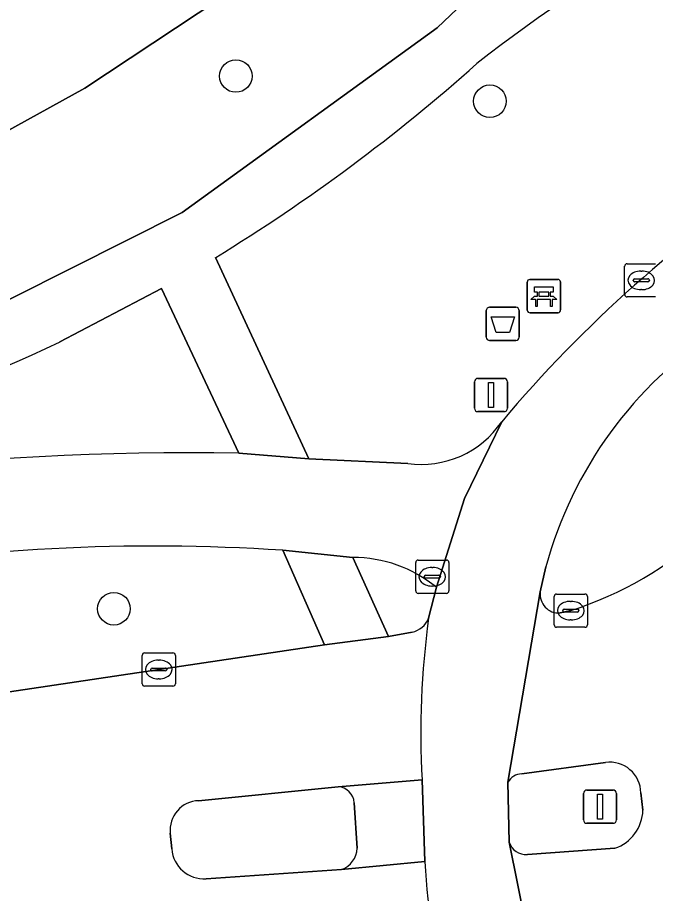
# Model space of a CAD drawing. Extents: x 163008 to 163854, y 382777 to 383982.
# Drawn here: x 163664.14 to 163683.33, y 382965.25 to 382991.59 of the extents above; entities that cross this region are included whole.
import ezdxf

# ---------------------------------------------------------------- set-up
doc = ezdxf.new("R2010")
doc.units = 0
for name, color, linetype in [('IMGEO_Afvalbak', 7, 'Continuous'), ('IMGEO_Bank', 7, 'Continuous'), ('IMGEO_Berm_groen', 7, 'Continuous'), ('IMGEO_Boom', 7, 'Continuous'), ('IMGEO_Fietspad_gesloten', 7, 'Continuous'), ('IMGEO_Groenvoorziening', 7, 'Continuous'), ('IMGEO_Hek', 7, 'Continuous'), ('IMGEO_Kolk', 7, 'Continuous'), ('IMGEO_Lichtmast', 7, 'Continuous'), ('IMGEO_Rijbaan_lokaal_gesloten', 7, 'Continuous'), ('IMGEO_Verkeersbordpaal', 7, 'Continuous'), ('IMGEO_Verkeerseiland_gesloten', 7, 'Continuous'), ('IMGEO_Voetpad_gesloten', 7, 'Continuous'), ('IMGEO_Voetpad_open', 7, 'Continuous')]:
    doc.layers.add(name, color=color, linetype=linetype)

msp = doc.modelspace()

# ---------------------------------------------------------------- linework, layer by layer
at = {"layer": 'IMGEO_Afvalbak'}
for p, q in [((163678.343, 382982.875), (163679.133, 382982.875)), ((163679.133, 382982.875), (163678.343, 382982.875)), ((163678.243, 382981.975), (163678.243, 382982.775)), ((163678.243, 382982.775), (163678.243, 382981.975)), ((163679.233, 382982.775), (163679.233, 382981.975)), ((163679.233, 382981.975), (163679.233, 382982.775)), ((163679.133, 382981.875), (163678.343, 382981.875)), ((163678.343, 382981.875), (163679.133, 382981.875))]:
    msp.add_line(p, q, dxfattribs=at)
msp.add_lwpolyline([(163678.386, 382982.589), (163679.09, 382982.589), (163678.941, 382982.119), (163678.535, 382982.119), (163678.386, 382982.589)], dxfattribs=at)
for centre, start, end in [((163678.343, 382982.775), 90, 180), ((163678.343, 382982.775), 90, 180), ((163679.133, 382982.775), 0, 90), ((163679.133, 382982.775), 360, 90), ((163678.343, 382981.975), 180, 270), ((163678.343, 382981.975), 180, 270), ((163679.133, 382981.975), 270, 0), ((163679.133, 382981.975), 270, 0)]:
    msp.add_arc(centre, 0.1, start, end, dxfattribs=at)
at = {"layer": 'IMGEO_Bank'}
for p, q in [((163679.549, 382983.713), (163680.39, 382983.713)), ((163680.39, 382983.713), (163679.549, 382983.713)), ((163680.474, 382983.638), (163680.474, 382982.797)), ((163680.474, 382982.797), (163680.474, 382983.638)), ((163679.474, 382982.788), (163679.474, 382983.629)), ((163679.474, 382983.629), (163679.474, 382982.788)), ((163679.783, 382983.219), (163679.783, 382983.325)), ((163679.827, 382983.325), (163679.827, 382983.219)), ((163680.115, 382983.331), (163679.833, 382983.331)), ((163679.833, 382983.213), (163680.115, 382983.213)), ((163680.121, 382983.219), (163680.121, 382983.325)), ((163680.165, 382983.325), (163680.165, 382983.219)), ((163680.171, 382983.111), (163679.778, 382983.111)), ((163680.399, 382982.713), (163679.558, 382982.713)), ((163679.558, 382982.713), (163680.399, 382982.713))]:
    msp.add_line(p, q, dxfattribs=at)
for points in [[(163679.777, 382983.331), (163679.691, 382983.331), (163679.691, 382983.492), (163680.254, 382983.492), (163680.254, 382983.331), (163680.171, 382983.331)], [(163679.721, 382983.111), (163679.579, 382983.111), (163679.691, 382983.213), (163679.777, 382983.213)], [(163680.171, 382983.213), (163680.254, 382983.213), (163680.366, 382983.111), (163680.227, 382983.111)], [(163679.771, 382983.104), (163679.771, 382982.897), (163679.728, 382982.897), (163679.728, 382983.104)], [(163680.221, 382983.104), (163680.221, 382982.897), (163680.177, 382982.897), (163680.177, 382983.104)]]:
    msp.add_lwpolyline(points, dxfattribs=at)
for centre, radius, start, end in [((163679.552, 382983.635), 0.0779, 92.4484, 184.2845), ((163679.552, 382983.635), 0.0779, 92.4484, 184.2845), ((163680.396, 382983.635), 0.0779, 2.4484, 94.2845), ((163680.396, 382983.635), 0.0779, 2.4484, 94.2845), ((163679.776, 382983.324), 0.00671, 2.8957, 87.1043), ((163679.776, 382983.22), 0.00671, 272.8957, 357.1043), ((163679.833, 382983.324), 0.00671, 92.8957, 177.1043), ((163679.833, 382983.22), 0.00671, 182.8957, 267.1043), ((163680.115, 382983.324), 0.00671, 2.8957, 87.1043), ((163680.115, 382983.22), 0.00671, 272.8957, 357.1043), ((163680.172, 382983.324), 0.00671, 92.8957, 177.1043), ((163680.172, 382983.22), 0.00671, 182.8957, 267.1043), ((163679.721, 382983.104), 0.00671, 2.8957, 87.1043), ((163679.778, 382983.104), 0.00671, 92.8957, 177.1043), ((163680.17, 382983.104), 0.00671, 2.8957, 87.1043), ((163680.227, 382983.104), 0.00671, 92.8957, 177.1043), ((163679.552, 382982.791), 0.0779, 182.4484, 274.2845), ((163679.552, 382982.791), 0.0779, 182.4484, 274.2845), ((163680.396, 382982.791), 0.0779, 272.4484, 4.2845), ((163680.396, 382982.791), 0.0779, 272.4484, 4.2845)]:
    msp.add_arc(centre, radius, start, end, dxfattribs=at)
at = {"layer": 'IMGEO_Berm_groen'}
for points in [[(163670.799, 382978.489), (163668.471, 382983.441), (163665.42, 382981.835)], [(163673.375, 382972.726), (163672.12, 382975.568)], [(163674.223, 382975.354), (163675.303, 382972.974), (163676.015, 382973.107)], [(163676.507, 382973.523), (163676.742, 382974.455)], [(163641.984, 382968.043), (163673.375, 382972.726)]]:
    msp.add_lwpolyline(points, dxfattribs=at)
for centre, radius, start, end in [((163643.673, 383027.661), 50.724, 261.3694, 295.3872), ((163669.4, 382888.415), 90.085, 89.10995, 104.38381), ((163668.251, 382917.036), 58.66, 86.21846, 99.79278), ((163674.232, 382971.402), 3.952, 50.5827, 90.1356), ((163675.861, 382973.788), 0.698, 282.7434, 337.6876)]:
    msp.add_arc(centre, radius, start, end, dxfattribs=at)
at = {"layer": 'IMGEO_Boom'}
for centre in [(163670.709, 382989.829), (163678.351, 382989.072), (163667.04, 382973.811)]:
    msp.add_circle(centre, 0.489, dxfattribs=at)
at = {"layer": 'IMGEO_Fietspad_gesloten'}
for points in [[(163678.705, 382979.436), (163677.583, 382977.13), (163676.742, 382974.455), (163676.507, 382973.523)], [(163676.742, 382974.455), (163677.583, 382977.13), (163678.705, 382979.436)], [(163675.879, 382978.176), (163672.901, 382978.321), (163670.799, 382978.489)], [(163672.12, 382975.568), (163674.223, 382975.354)], [(163680.289, 382960.758), (163679.962, 382961.674), (163678.932, 382966.793), (163678.893, 382968.594), (163679.867, 382974.317), (163680.036, 382975.071)], [(163676.311, 382968.667), (163676.391, 382966.206)]]:
    msp.add_lwpolyline(points, dxfattribs=at)
for centre, radius, start, end in [((163709.227, 382953.728), 39.906, 107.0589, 139.8929), ((163691.932, 382971.851), 12.324, 123.0327, 164.8532), ((163676.278, 382981.081), 2.932, 262.1841, 325.8763), ((163669.4, 382888.415), 90.085, 89.10995, 104.38381), ((163668.251, 382917.036), 58.66, 86.21846, 99.79278), ((163674.232, 382971.402), 3.952, 50.5827, 90.1356), ((163701.758, 382970.072), 25.486, 172.2175, 183.1598), ((163697.504, 382967.467), 21.151, 183.4189, 195.5647)]:
    msp.add_arc(centre, radius, start, end, dxfattribs=at)
at = {"layer": 'IMGEO_Groenvoorziening'}
for points in [[(163561.785, 383000), (163623.223, 382982.416), (163633.521, 382979.785), (163636.077, 382979.286), (163638.392, 382978.834), (163642.423, 382978.483), (163647.102, 382978.579), (163650.066, 382978.92), (163656.453, 382980.396), (163662.351, 382982.342), (163669.098, 382985.724), (163676.763, 382991.276), (163678.367, 382992.808)], [(163670.261, 382992.184), (163666.166, 382989.469), (163662.331, 382987.347)], [(163670.102, 382984.375), (163672.901, 382978.321), (163675.879, 382978.176)], [(163680.036, 382975.071), (163679.867, 382974.317)], [(163680.46, 382973.685), (163680.784, 382973.754)]]:
    msp.add_lwpolyline(points, dxfattribs=at)
for centre, radius, start, end in [((163704.217, 382956.954), 42.367, 108.3862, 128.2985), ((163709.227, 382953.728), 39.906, 107.0589, 139.8929), ((163641.622, 383030.974), 54.613, 301.4325, 311.71), ((163691.932, 382971.851), 12.324, 123.0327, 164.8532), ((163676.278, 382981.081), 2.932, 262.1841, 325.8763), ((163677.343, 382984.37), 11.16, 287.9594, 312.5673), ((163680.42, 382974.242), 0.558, 172.2742, 274.0788)]:
    msp.add_arc(centre, radius, start, end, dxfattribs=at)
at = {"layer": 'IMGEO_Hek'}
for points in [[(163678.367, 382992.808), (163676.763, 382991.276), (163669.098, 382985.724)], [(163669.098, 382985.724), (163662.351, 382982.342), (163656.453, 382980.396), (163650.066, 382978.92), (163647.102, 382978.579), (163642.423, 382978.483)]]:
    msp.add_lwpolyline(points, dxfattribs=at)
at = {"layer": 'IMGEO_Kolk'}
for p, q in [((163682.479, 382984.186), (163683.331, 382984.186)), ((163682.404, 382983.26), (163682.404, 382984.112)), ((163682.892, 382983.966), (163682.917, 382983.966)), ((163682.663, 382983.68), (163682.663, 382983.692)), ((163683.101, 382983.643), (163682.703, 382983.643)), ((163682.706, 382983.729), (163683.104, 382983.729)), ((163683.147, 382983.692), (163683.147, 382983.68)), ((163682.915, 382983.406), (163682.89, 382983.406)), ((163683.331, 382983.186), (163682.479, 382983.186)), ((163676.193, 382975.273), (163677.045, 382975.273)), ((163676.118, 382974.347), (163676.118, 382975.199)), ((163676.606, 382975.053), (163676.631, 382975.053)), ((163677.119, 382975.199), (163677.119, 382974.347)), ((163676.377, 382974.767), (163676.377, 382974.779)), ((163676.815, 382974.73), (163676.417, 382974.73)), ((163676.42, 382974.816), (163676.818, 382974.816)), ((163676.861, 382974.779), (163676.861, 382974.767)), ((163676.629, 382974.493), (163676.604, 382974.493)), ((163677.045, 382974.273), (163676.193, 382974.273)), ((163680.283, 382973.328), (163680.283, 382974.18)), ((163680.358, 382974.254), (163681.21, 382974.254)), ((163681.284, 382974.18), (163681.284, 382973.328)), ((163680.771, 382974.034), (163680.796, 382974.034)), ((163680.542, 382973.748), (163680.542, 382973.76)), ((163680.98, 382973.711), (163680.582, 382973.711)), ((163680.585, 382973.797), (163680.983, 382973.797)), ((163681.026, 382973.76), (163681.026, 382973.748)), ((163680.794, 382973.474), (163680.769, 382973.474)), ((163681.21, 382973.254), (163680.358, 382973.254)), ((163667.89, 382971.558), (163667.89, 382972.41)), ((163667.965, 382972.484), (163668.817, 382972.484)), ((163668.891, 382972.41), (163668.891, 382971.558)), ((163668.378, 382972.264), (163668.403, 382972.264)), ((163668.149, 382971.978), (163668.149, 382971.99)), ((163668.587, 382971.941), (163668.189, 382971.941)), ((163668.192, 382972.027), (163668.59, 382972.027)), ((163668.633, 382971.99), (163668.633, 382971.978)), ((163668.401, 382971.704), (163668.376, 382971.704)), ((163668.817, 382971.484), (163667.965, 382971.484))]:
    msp.add_line(p, q, dxfattribs=at)
for points in [[(163682.479, 382984.186), (163683.331, 382984.186)], [(163682.404, 382983.26), (163682.404, 382984.112)], [(163683.331, 382983.186), (163682.479, 382983.186)], [(163676.193, 382975.273), (163677.045, 382975.273)], [(163676.118, 382974.347), (163676.118, 382975.199)], [(163677.119, 382975.199), (163677.119, 382974.347)], [(163677.045, 382974.273), (163676.193, 382974.273)], [(163680.283, 382973.328), (163680.283, 382974.18)], [(163680.358, 382974.254), (163681.21, 382974.254)], [(163681.284, 382974.18), (163681.284, 382973.328)], [(163681.21, 382973.254), (163680.358, 382973.254)], [(163667.89, 382971.558), (163667.89, 382972.41)], [(163667.965, 382972.484), (163668.817, 382972.484)], [(163668.891, 382972.41), (163668.891, 382971.558)], [(163668.817, 382971.484), (163667.965, 382971.484)]]:
    msp.add_lwpolyline(points, dxfattribs=at)
for centre, radius, start, end in [((163682.481, 382984.11), 0.0765, 91.552, 178.448), ((163682.481, 382984.11), 0.0765, 91.552, 178.448), ((163682.703, 382983.689), 0.0403, 85.8775, 175.7526), ((163682.7, 382983.679), 0.0366, 178.938, 274.7102), ((163683.104, 382983.686), 0.043, 264.8664, 352.4533), ((163683.108, 382983.691), 0.0386, 1.7309, 96.639), ((163682.481, 382983.262), 0.0765, 181.552, 268.448), ((163682.481, 382983.262), 0.0765, 181.552, 268.448), ((163676.195, 382975.197), 0.0765, 91.552, 178.448), ((163676.195, 382975.197), 0.0765, 91.552, 178.448), ((163677.043, 382975.197), 0.0765, 1.552, 88.448), ((163677.043, 382975.197), 0.0765, 1.552, 88.448), ((163676.417, 382974.776), 0.0403, 85.8775, 175.7526), ((163676.414, 382974.766), 0.0366, 178.938, 274.7102), ((163676.818, 382974.773), 0.043, 264.8664, 352.4533), ((163676.822, 382974.778), 0.0386, 1.7309, 96.639), ((163676.195, 382974.349), 0.0765, 181.552, 268.448), ((163676.195, 382974.349), 0.0765, 181.552, 268.448), ((163677.043, 382974.349), 0.0765, 271.552, 358.448), ((163677.043, 382974.349), 0.0765, 271.552, 358.448), ((163680.36, 382974.178), 0.0765, 91.552, 178.448), ((163680.36, 382974.178), 0.0765, 91.552, 178.448), ((163681.208, 382974.178), 0.0765, 1.552, 88.448), ((163681.208, 382974.178), 0.0765, 1.552, 88.448), ((163680.582, 382973.757), 0.0403, 85.8775, 175.7526), ((163680.579, 382973.747), 0.0366, 178.938, 274.7102), ((163680.983, 382973.754), 0.043, 264.8664, 352.4533), ((163680.987, 382973.759), 0.0386, 1.7309, 96.639), ((163680.36, 382973.33), 0.0765, 181.552, 268.448), ((163680.36, 382973.33), 0.0765, 181.552, 268.448), ((163681.208, 382973.33), 0.0765, 271.552, 358.448), ((163681.208, 382973.33), 0.0765, 271.552, 358.448), ((163667.967, 382972.408), 0.0765, 91.552, 178.448), ((163667.967, 382972.408), 0.0765, 91.552, 178.448), ((163668.815, 382972.408), 0.0765, 1.552, 88.448), ((163668.815, 382972.408), 0.0765, 1.552, 88.448), ((163668.189, 382971.987), 0.0403, 85.8775, 175.7526), ((163668.186, 382971.977), 0.0366, 178.938, 274.7102), ((163668.59, 382971.984), 0.043, 264.8664, 352.4533), ((163668.594, 382971.989), 0.0386, 1.7309, 96.639), ((163667.967, 382971.56), 0.0765, 181.552, 268.448), ((163667.967, 382971.56), 0.0765, 181.552, 268.448), ((163668.815, 382971.56), 0.0765, 271.552, 358.448), ((163668.815, 382971.56), 0.0765, 271.552, 358.448)]:
    msp.add_arc(centre, radius, start, end, dxfattribs=at)
for centre, major_axis, ratio, start_param, end_param in [((163682.891, 382983.686), (-0.387, 0.002), 0.722429, 4.712389, 7.853982), ((163682.916, 382983.686), (-0.39, 0.002), 0.717154, 1.570796, 4.712389), ((163676.605, 382974.773), (-0.387, 0.002), 0.722429, 4.712389, 7.853982), ((163676.63, 382974.773), (-0.39, 0.002), 0.717154, 1.570796, 4.712389), ((163680.77, 382973.754), (-0.387, 0.002), 0.722429, 4.712389, 7.853982), ((163680.795, 382973.754), (-0.39, 0.002), 0.717154, 1.570796, 4.712389), ((163668.377, 382971.984), (-0.387, 0.002), 0.722429, 4.712389, 7.853982), ((163668.402, 382971.984), (-0.39, 0.002), 0.717154, 1.570796, 4.712389)]:
    msp.add_ellipse(centre, major_axis=major_axis, ratio=ratio, start_param=start_param, end_param=end_param, dxfattribs=at)
at = {"layer": 'IMGEO_Lichtmast'}
for p, q in [((163681.164, 382967.459), (163681.164, 382968.259)), ((163681.164, 382968.259), (163681.164, 382967.459)), ((163681.264, 382968.359), (163682.054, 382968.359)), ((163682.054, 382968.359), (163681.264, 382968.359)), ((163682.154, 382968.259), (163682.154, 382967.459)), ((163682.154, 382967.459), (163682.154, 382968.259)), ((163682.054, 382967.359), (163681.264, 382967.359)), ((163681.264, 382967.359), (163682.054, 382967.359))]:
    msp.add_line(p, q, dxfattribs=at)
msp.add_lwpolyline([(163681.584, 382968.234), (163681.734, 382968.234), (163681.734, 382967.484), (163681.584, 382967.484), (163681.584, 382968.234)], dxfattribs=at)
for centre, start, end in [((163681.264, 382968.259), 90, 180), ((163681.264, 382968.259), 90, 180), ((163682.054, 382968.259), 0, 90), ((163682.054, 382968.259), 360, 90), ((163681.264, 382967.459), 180, 270), ((163681.264, 382967.459), 180, 270), ((163682.054, 382967.459), 270, 0), ((163682.054, 382967.459), 270, 0)]:
    msp.add_arc(centre, 0.1, start, end, dxfattribs=at)
at = {"layer": 'IMGEO_Rijbaan_lokaal_gesloten'}
for points in [[(163679.867, 382974.317), (163678.893, 382968.594)], [(163680.784, 382973.754), (163680.46, 382973.685)], [(163676.015, 382973.107), (163675.303, 382972.974), (163673.375, 382972.726), (163641.984, 382968.043)], [(163679.308, 382968.847), (163681.828, 382969.19)], [(163669.585, 382968.04), (163673.788, 382968.458), (163676.311, 382968.667)], [(163682.891, 382968.279), (163682.955, 382967.755)], [(163668.781, 382966.587), (163668.736, 382967.066)], [(163678.932, 382966.793), (163679.962, 382961.674)], [(163682.107, 382966.608), (163679.477, 382966.424)], [(163676.391, 382966.206), (163673.892, 382965.968), (163669.812, 382965.692)]]:
    msp.add_lwpolyline(points, dxfattribs=at)
for centre, radius, start, end in [((163677.343, 382984.37), 11.16, 287.9594, 312.5673), ((163680.42, 382974.242), 0.558, 172.2742, 274.0788), ((163675.861, 382973.788), 0.698, 282.7434, 337.6876), ((163701.758, 382970.072), 25.486, 172.2175, 183.1598), ((163681.952, 382968.258), 0.94, 1.2518, 97.5545), ((163679.315, 382968.368), 0.479, 90.8919, 151.8443), ((163669.618, 382967.154), 0.886, 92.1203, 185.7248), ((163681.696, 382967.799), 1.26, 289.0463, 358.0012), ((163679.43, 382966.942), 0.52, 196.6141, 275.1848), ((163669.75, 382966.662), 0.972, 184.4338, 273.6445), ((163697.504, 382967.467), 21.151, 183.4189, 195.5647)]:
    msp.add_arc(centre, radius, start, end, dxfattribs=at)
at = {"layer": 'IMGEO_Verkeersbordpaal'}
for p, q in [((163677.885, 382979.838), (163677.885, 382980.638)), ((163677.885, 382980.638), (163677.885, 382979.838)), ((163677.985, 382980.738), (163678.775, 382980.738)), ((163678.775, 382980.738), (163677.985, 382980.738)), ((163678.875, 382980.638), (163678.875, 382979.838)), ((163678.875, 382979.838), (163678.875, 382980.638)), ((163678.775, 382979.738), (163677.985, 382979.738)), ((163677.985, 382979.738), (163678.775, 382979.738))]:
    msp.add_line(p, q, dxfattribs=at)
msp.add_lwpolyline([(163678.305, 382980.613), (163678.455, 382980.613), (163678.455, 382979.863), (163678.305, 382979.863), (163678.305, 382980.613)], dxfattribs=at)
for centre, start, end in [((163677.985, 382980.638), 90, 180), ((163677.985, 382980.638), 90, 180), ((163678.775, 382980.638), 0, 90), ((163678.775, 382980.638), 360, 90), ((163677.985, 382979.838), 180, 270), ((163677.985, 382979.838), 180, 270), ((163678.775, 382979.838), 270, 0), ((163678.775, 382979.838), 270, 0)]:
    msp.add_arc(centre, 0.1, start, end, dxfattribs=at)
at = {"layer": 'IMGEO_Verkeerseiland_gesloten'}
for points in [[(163681.828, 382969.19), (163679.308, 382968.847)], [(163673.788, 382968.458), (163669.585, 382968.04)], [(163678.893, 382968.594), (163678.932, 382966.793)], [(163682.955, 382967.755), (163682.891, 382968.279)], [(163674.355, 382966.609), (163674.267, 382967.978)], [(163668.736, 382967.066), (163668.781, 382966.587)], [(163679.477, 382966.424), (163682.107, 382966.608)], [(163669.812, 382965.692), (163673.892, 382965.968)]]:
    msp.add_lwpolyline(points, dxfattribs=at)
for centre, radius, start, end in [((163681.952, 382968.258), 0.94, 1.2518, 97.5545), ((163679.315, 382968.368), 0.479, 90.8919, 151.8443), ((163673.76, 382967.951), 0.508, 3.0576, 86.8229), ((163669.618, 382967.154), 0.886, 92.1203, 185.7248), ((163681.696, 382967.799), 1.26, 289.0463, 358.0012), ((163679.43, 382966.942), 0.52, 196.6141, 275.1848), ((163669.75, 382966.662), 0.972, 184.4338, 273.6445), ((163673.656, 382966.626), 0.699, 289.7221, 358.596)]:
    msp.add_arc(centre, radius, start, end, dxfattribs=at)
at = {"layer": 'IMGEO_Voetpad_gesloten'}
msp.add_lwpolyline([(163662.331, 382987.347), (163666.166, 382989.469), (163670.261, 382992.184)], dxfattribs=at)
at = {"layer": 'IMGEO_Voetpad_open'}
for points in [[(163678.367, 382992.808), (163676.763, 382991.276), (163669.098, 382985.724), (163662.351, 382982.342), (163656.453, 382980.396), (163650.066, 382978.92), (163647.102, 382978.579), (163642.423, 382978.483), (163638.392, 382978.834), (163636.077, 382979.286), (163631.052, 382978.35), (163623.595, 382976.962), (163542.689, 382989.179), (163543.424, 382987.221), (163623.611, 382975.155), (163636.061, 382977.511)], [(163665.42, 382981.835), (163668.471, 382983.441), (163670.799, 382978.489), (163672.901, 382978.321), (163670.102, 382984.375)], [(163673.892, 382965.968), (163676.391, 382966.206), (163676.311, 382968.667), (163673.788, 382968.458)], [(163674.267, 382967.978), (163674.355, 382966.609)]]:
    msp.add_lwpolyline(points, dxfattribs=at)
msp.add_lwpolyline([(163675.303, 382972.974), (163674.223, 382975.354), (163672.12, 382975.568), (163673.375, 382972.726)], close=True, dxfattribs=at)
for centre, radius, start, end in [((163704.217, 382956.954), 42.367, 108.3862, 128.2985), ((163641.622, 383030.974), 54.613, 301.4325, 311.71), ((163643.673, 383027.661), 50.724, 261.3694, 295.3872), ((163673.76, 382967.951), 0.508, 3.0576, 86.8229), ((163673.656, 382966.626), 0.699, 289.7221, 358.596)]:
    msp.add_arc(centre, radius, start, end, dxfattribs=at)

doc.saveas('drawing.dxf')
